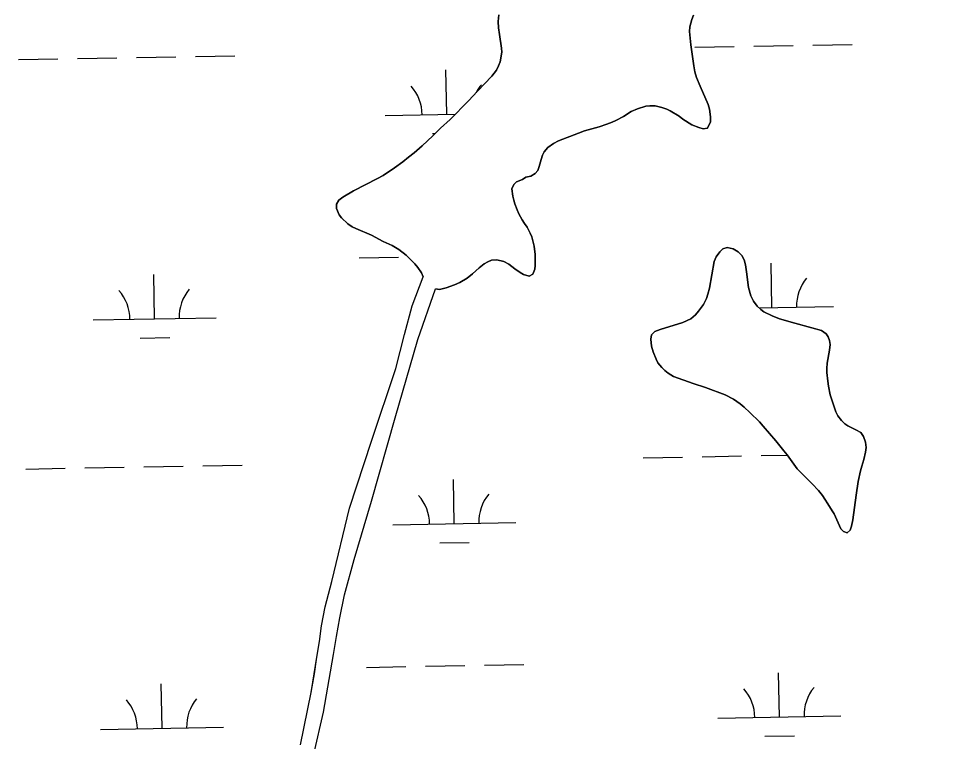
# Model space of a CAD drawing. Extents: x 3957609 to 3995875, y 234277 to 260273.
# Drawn here: x 3982196 to 3982944, y 247072 to 247659 of the extents above; entities that cross this region are included whole.
import ezdxf

# ---------------------------------------------------------------- set-up
doc = ezdxf.new("R2010")
doc.units = 0
for name, color, linetype in [('V-GRID-MAJR', 7, 'Continuous'), ('V-TOPO-SHOR', 7, 'Continuous'), ('V-WETL-SWMP', 7, 'Continuous')]:
    doc.layers.add(name, color=color, linetype=linetype)

msp = doc.modelspace()

# ---------------------------------------------------------------- linework, layer by layer
at = {"layer": 'V-GRID-MAJR'}
msp.add_spline([(3983152.998, 240103.582), (3983094.879, 243130.385), (3982978.522, 249190.173), (3982862.165, 255249.95), (3982803.928, 258282.928)], degree=3, dxfattribs=at)
at = {"layer": 'V-TOPO-SHOR'}
for points in [[(3982586.912, 247662.341), (3982586.359, 247656.928), (3982586.656, 247651.724), (3982587.59, 247646.305), (3982589.139, 247635.256), (3982589.337, 247631.858), (3982587.924, 247624.006), (3982586.742, 247620.721), (3982584.924, 247617.33), (3982581.295, 247612.355), (3982569.566, 247600.192), (3982562.314, 247592.365), (3982547.386, 247577.349), (3982539.395, 247570.056), (3982533.212, 247563.922), (3982524.684, 247555.888), (3982518.077, 247550.18), (3982513.391, 247546.483), (3982509.023, 247542.785), (3982502.207, 247537.822), (3982492.946, 247531.807), (3982488.369, 247529.172), (3982468.792, 247519.165), (3982460.065, 247514.105), (3982456.762, 247511.569), (3982454.945, 247508.391), (3982454.931, 247504.993), (3982457.141, 247499.783), (3982459.148, 247497.331), (3982464.225, 247492.533), (3982467.719, 247490.077), (3982470.58, 247488.685), (3982483.298, 247483.112), (3982492.833, 247478.189), (3982500.147, 247474.762), (3982505.654, 247471.66), (3982511.687, 247466.964), (3982514.966, 247463.871), (3982518.667, 247459.822), (3982521.202, 247456.945), (3982524.051, 247452.581), (3982525.417, 247449.283)], [(3982745.071, 247662.058), (3982743.677, 247658.347), (3982742.061, 247652.621), (3982741.94, 247648.799), (3982742.849, 247637.753), (3982745.329, 247620.861), (3982746.265, 247616.079), (3982747.625, 247611.294), (3982750.57, 247604.169), (3982756.987, 247589.491), (3982758.244, 247585.557), (3982759.069, 247579.29), (3982759.053, 247575.36), (3982756.483, 247570.169), (3982753.083, 247569.652), (3982749.372, 247570.73), (3982743.754, 247572.98), (3982736.552, 247577.576), (3982733.484, 247579.925), (3982726.281, 247584.308), (3982723.526, 247585.699), (3982719.498, 247587.095), (3982714.087, 247588.285), (3982709.52, 247588.41)], [(3982709.52, 247588.41), (3982706.442, 247588.105), (3982699.743, 247586.008), (3982694.531, 247583.587), (3982688.143, 247579.686), (3982681.972, 247576.417), (3982679.101, 247575.155), (3982674.741, 247573.474), (3982668.574, 247571.377), (3982656.667, 247567.922), (3982651.566, 247566.243), (3982635.401, 247559.939), (3982631.463, 247557.831), (3982626.672, 247554.452), (3982623.791, 247551.067), (3982622.505, 247548.206), (3982621.323, 247544.706), (3982619.814, 247539.084), (3982618.525, 247535.693), (3982616.5, 247533.259), (3982612.986, 247531.044), (3982608.949, 247530.317), (3982606.074, 247528.418), (3982601.183, 247526.526), (3982599.155, 247524.304), (3982597.548, 247520.808), (3982598.373, 247514.858), (3982599.104, 247511.776), (3982600.048, 247508.798), (3982601.726, 247503.801), (3982603.2, 247500.61), (3982605.836, 247495.822), (3982607.839, 247492.627), (3982609.95, 247489.647), (3982612.48, 247484.966), (3982613.741, 247481.988), (3982615.728, 247474.228), (3982616.549, 247467.642), (3982616.512, 247458.616), (3982616.076, 247455.644), (3982614.575, 247451.618), (3982611.699, 247449.824), (3982606.928, 247451.329), (3982604.279, 247452.826), (3982600.044, 247455.816), (3982595.176, 247459.765), (3982591.043, 247461.799), (3982585.315, 247463.308), (3982580.961, 247462.796), (3982577.983, 247461.641), (3982575.11, 247459.847), (3982570.85, 247456.572), (3982565.415, 247451.817), (3982561.153, 247448.331), (3982555.193, 247444.745), (3982550.937, 247442.851), (3982544.027, 247440.438), (3982538.713, 247439.185), (3982535.424, 247439.516)], [(3982859.409, 247256.7), (3982857.932, 247259.36), (3982854.24, 247264.896), (3982851.92, 247268.728), (3982849.915, 247271.603), (3982846.64, 247275.65), (3982841.671, 247281.298), (3982839.134, 247283.643), (3982829.51, 247293.451), (3982821.382, 247304.633), (3982818.633, 247307.936), (3982812.19, 247316.243), (3982801.834, 247328.072), (3982798.661, 247331.482), (3982790.942, 247339.158), (3982786.394, 247343.424), (3982783.008, 247346.304), (3982777.714, 247349.937), (3982770.827, 247353.574), (3982754.82, 247359.478), (3982744.746, 247362.704), (3982728.947, 247368.398), (3982724.499, 247371.068), (3982721.853, 247373.311), (3982719.422, 247375.656), (3982716.252, 247379.492), (3982714.777, 247382.576), (3982712.254, 247388.531), (3982711.105, 247393.103), (3982710.384, 247398.733), (3982710.929, 247402.235), (3982713.807, 247404.877), (3982718.169, 247406.664), (3982736.453, 247412.217), (3982742.941, 247415.164), (3982746.777, 247418.44), (3982749.337, 247421.402), (3982753.394, 247427.013), (3982755.643, 247431.677), (3982756.827, 247435.281), (3982758.228, 247440.266), (3982759.968, 247450.877), (3982762.031, 247461.909), (3982763.638, 247465.62), (3982766.416, 247469.749), (3982769.08, 247472.073), (3982772.588, 247473.229), (3982777.256, 247472.254), (3982781.493, 247469.581), (3982784.454, 247466.808), (3982786.351, 247463.191), (3982787.291, 247459.153), (3982788.329, 247453.521), (3982789.976, 247440.667), (3982791.753, 247434.077), (3982793.859, 247429.715), (3982797.027, 247425.561), (3982799.777, 247422.79), (3982802.317, 247421.08), (3982808.993, 247417.763), (3982815.142, 247415.188), (3982827.55, 247411.635), (3982841.444, 247408.073), (3982849.079, 247405.708), (3982852.89, 247403.037), (3982854.686, 247400.588), (3982855.737, 247397.717), (3982856.147, 247394.317), (3982855.598, 247389.754), (3982853.857, 247379.25), (3982853.519, 247374.898), (3982853.613, 247371.711), (3982854.219, 247364.49), (3982854.842, 247360.558), (3982856.298, 247353.545), (3982860.81, 247339.723), (3982862.493, 247336.32), (3982865.346, 247332.697), (3982868.095, 247330.032), (3982870.53, 247328.218), (3982877.206, 247325.005), (3982881.233, 247322.864), (3982883.448, 247319.776), (3982884.917, 247315.098), (3982885.431, 247310.849), (3982884.989, 247306.816), (3982883.69, 247300.981), (3982881.865, 247295.679), (3982880.786, 247291.651), (3982878.947, 247283.057), (3982877.309, 247272.023), (3982874.785, 247252.071), (3982873.598, 247246.873), (3982872.416, 247243.48), (3982870.071, 247241.473), (3982867.101, 247242.335), (3982864.881, 247244.571), (3982859.409, 247256.7)], [(3982425.784, 247069.011), (3982434.347, 247111.767), (3982436.958, 247126.834), (3982439.028, 247140.31), (3982441.205, 247153.151), (3982442.85, 247165.885), (3982445.779, 247181.163), (3982451.067, 247201.846), (3982465.642, 247261.461), (3982483.49, 247315.754), (3982503.162, 247374.818), (3982510.282, 247402.607), (3982516.537, 247425.942), (3982525.417, 247449.283)], [(3982436.52, 247061.613), (3982444.411, 247095.772), (3982452.67, 247142.565), (3982454.96, 247157.208), (3982457.571, 247172.275), (3982461.468, 247190.947), (3982469.23, 247219.584), (3982483.546, 247267.095), (3982502.721, 247334.868), (3982521.139, 247398.501), (3982535.424, 247439.516)]]:
    msp.add_lwpolyline(points, dxfattribs=at)
at = {"layer": 'V-WETL-SWMP'}
for p, q in [((3982842.21, 247637.609), (3982874.205, 247638.191)), ((3982746.226, 247635.864), (3982778.221, 247636.445)), ((3982794.218, 247636.736), (3982826.213, 247637.318)), ((3982196.409, 247625.866), (3982228.403, 247626.448)), ((3982244.401, 247626.739), (3982276.396, 247627.321)), ((3982292.393, 247627.612), (3982324.388, 247628.193)), ((3982340.385, 247628.484), (3982372.38, 247629.066)), ((3982544.59, 247581.447), (3982543.935, 247617.441)), ((3982494.598, 247580.538), (3982551.588, 247581.574)), ((3982532.872, 247565.8), (3982535.146, 247565.842)), ((3982473.293, 247464.699), (3982505.287, 247465.281)), ((3982808.925, 247424.365), (3982808.271, 247460.359)), ((3982307.1, 247415.24), (3982306.446, 247451.234)), ((3982798.405, 247424.173), (3982858.917, 247425.274)), ((3982257.109, 247414.331), (3982357.092, 247416.149)), ((3982295.383, 247399.593), (3982319.379, 247400.03)), ((3982704.282, 247302.371), (3982736.277, 247302.953)), ((3982752.274, 247303.244), (3982784.269, 247303.825)), ((3982800.266, 247304.116), (3982821.476, 247304.502)), ((3982250.449, 247294.119), (3982282.444, 247294.701)), ((3982298.441, 247294.992), (3982330.436, 247295.573)), ((3982346.433, 247295.864), (3982378.428, 247296.446)), ((3982202.457, 247293.246), (3982234.452, 247293.828)), ((3982550.638, 247248.827), (3982549.983, 247284.821)), ((3982500.646, 247247.918), (3982600.63, 247249.736)), ((3982538.92, 247233.18), (3982562.916, 247233.617)), ((3982479.341, 247132.079), (3982511.335, 247132.661)), ((3982527.333, 247132.952), (3982559.327, 247133.534)), ((3982575.325, 247133.825), (3982607.319, 247134.407)), ((3982814.973, 247091.745), (3982814.319, 247127.739)), ((3982313.148, 247082.62), (3982312.494, 247118.614)), ((3982764.982, 247090.836), (3982864.965, 247092.654)), ((3982263.157, 247081.711), (3982363.14, 247083.529)), ((3982803.256, 247076.098), (3982827.252, 247076.534))]:
    msp.add_line(p, q, dxfattribs=at)
for points in [[(3982535.423, 247439.516), (3982538.713, 247439.184), (3982544.027, 247440.437), (3982550.938, 247442.851), (3982555.193, 247444.745), (3982561.153, 247448.33), (3982565.415, 247451.817), (3982570.849, 247456.573), (3982575.109, 247459.847), (3982577.983, 247461.64), (3982580.961, 247462.796), (3982585.316, 247463.309), (3982591.044, 247461.799), (3982595.176, 247459.765), (3982600.044, 247455.817), (3982604.279, 247452.826), (3982606.928, 247451.329), (3982611.699, 247449.823), (3982614.574, 247451.617), (3982616.076, 247455.645), (3982616.513, 247458.616), (3982616.55, 247467.641), (3982615.727, 247474.228), (3982613.742, 247481.987), (3982612.48, 247484.965), (3982609.95, 247489.647), (3982607.839, 247492.628), (3982605.835, 247495.822), (3982603.2, 247500.61), (3982601.726, 247503.802), (3982600.048, 247508.799), (3982599.104, 247511.776), (3982598.374, 247514.858), (3982597.548, 247520.807), (3982599.155, 247524.304), (3982601.182, 247526.526), (3982606.074, 247528.417), (3982608.948, 247530.316), (3982612.986, 247531.043), (3982616.499, 247533.259), (3982618.526, 247535.692), (3982619.814, 247539.085), (3982621.323, 247544.706), (3982622.505, 247548.205), (3982623.791, 247551.067), (3982626.672, 247554.452), (3982631.463, 247557.831), (3982635.4, 247559.938), (3982651.565, 247566.243), (3982656.668, 247567.921), (3982668.574, 247571.376), (3982674.741, 247573.475), (3982679.101, 247575.156), (3982681.973, 247576.418), (3982688.144, 247579.685), (3982694.531, 247583.587), (3982699.743, 247586.008), (3982706.441, 247588.104), (3982709.521, 247588.41), (3982714.087, 247588.285), (3982719.497, 247587.096), (3982723.526, 247585.699), (3982726.281, 247584.307), (3982733.483, 247579.925), (3982736.552, 247577.576), (3982743.754, 247572.981), (3982749.372, 247570.729), (3982753.084, 247569.652), (3982756.483, 247570.169), (3982759.053, 247575.361), (3982759.069, 247579.29), (3982758.245, 247585.557), (3982756.987, 247589.491), (3982750.57, 247604.17), (3982747.626, 247611.295), (3982746.265, 247616.079), (3982745.329, 247620.861), (3982742.849, 247637.753), (3982741.939, 247648.799), (3982742.061, 247652.621), (3982743.677, 247658.348), (3982745.072, 247662.058)], [(3982584.924, 247617.33), (3982586.743, 247620.721), (3982587.924, 247624.007), (3982589.337, 247631.859), (3982589.138, 247635.257), (3982587.59, 247646.306), (3982586.657, 247651.725), (3982586.359, 247656.928), (3982586.912, 247662.341)], [(3982425.785, 247069.01), (3982434.347, 247111.767), (3982436.957, 247126.834), (3982439.029, 247140.31), (3982441.205, 247153.15), (3982442.85, 247165.885), (3982445.779, 247181.163), (3982451.066, 247201.847), (3982465.643, 247261.461), (3982483.49, 247315.754), (3982503.162, 247374.817), (3982510.283, 247402.607), (3982516.537, 247425.942), (3982525.418, 247449.283), (3982524.051, 247452.58), (3982521.202, 247456.945), (3982518.666, 247459.822), (3982514.966, 247463.871), (3982511.687, 247466.964), (3982505.654, 247471.66), (3982500.146, 247474.762), (3982492.833, 247478.189), (3982483.298, 247483.112), (3982470.579, 247488.685), (3982467.718, 247490.077), (3982464.224, 247492.533), (3982459.147, 247497.332), (3982457.14, 247499.782), (3982454.931, 247504.994), (3982454.945, 247508.391), (3982456.763, 247511.569), (3982460.065, 247514.104), (3982468.792, 247519.165), (3982488.369, 247529.172), (3982492.946, 247531.808), (3982502.207, 247537.822), (3982509.023, 247542.785), (3982513.391, 247546.483), (3982518.078, 247550.18), (3982524.684, 247555.887), (3982533.211, 247563.922), (3982539.394, 247570.055), (3982547.387, 247577.348), (3982562.313, 247592.365), (3982569.565, 247600.192), (3982581.294, 247612.355), (3982584.924, 247617.33)], [(3982469.23, 247219.584), (3982483.546, 247267.095), (3982502.722, 247334.867), (3982521.138, 247398.501), (3982535.423, 247439.516)], [(3982253.363, 246463.388), (3982269.685, 246508.236), (3982278.287, 246534.534), (3982299.64, 246589.343), (3982335.388, 246658.959), (3982347.614, 246688.64), (3982350.092, 246697.337), (3982352.47, 246707.839), (3982354.098, 246716.433), (3982354.979, 246724.181), (3982355.45, 246735.54), (3982356.777, 246748.595), (3982362.229, 246783.613), (3982374.341, 246837.61), (3982389.349, 246898.71), (3982411.968, 246977.511), (3982436.52, 247061.613), (3982444.41, 247095.771), (3982452.671, 247142.564), (3982454.96, 247157.208), (3982457.57, 247172.275), (3982461.468, 247190.947), (3982469.23, 247219.584)]]:
    msp.add_lwpolyline(points, dxfattribs=at)
msp.add_lwpolyline([(3982864.881, 247244.572), (3982867.101, 247242.334), (3982870.071, 247241.472), (3982872.415, 247243.48), (3982873.597, 247246.873), (3982874.786, 247252.071), (3982877.309, 247272.022), (3982878.947, 247283.057), (3982880.787, 247291.65), (3982881.865, 247295.68), (3982883.691, 247300.982), (3982884.989, 247306.816), (3982885.43, 247310.849), (3982884.917, 247315.098), (3982883.449, 247319.776), (3982881.232, 247322.864), (3982877.206, 247325.004), (3982870.53, 247328.217), (3982868.095, 247330.032), (3982865.346, 247332.697), (3982862.494, 247336.319), (3982860.809, 247339.723), (3982856.299, 247353.545), (3982854.842, 247360.558), (3982854.22, 247364.489), (3982853.613, 247371.712), (3982853.52, 247374.897), (3982853.856, 247379.249), (3982855.597, 247389.754), (3982856.147, 247394.317), (3982855.736, 247397.716), (3982854.686, 247400.587), (3982852.891, 247403.037), (3982849.079, 247405.707), (3982841.444, 247408.074), (3982827.55, 247411.634), (3982815.142, 247415.188), (3982808.994, 247417.762), (3982802.318, 247421.08), (3982799.777, 247422.79), (3982797.028, 247425.561), (3982793.859, 247429.715), (3982791.753, 247434.077), (3982789.975, 247440.667), (3982788.329, 247453.521), (3982787.29, 247459.153), (3982786.351, 247463.191), (3982784.454, 247466.809), (3982781.493, 247469.582), (3982777.256, 247472.253), (3982772.589, 247473.228), (3982769.08, 247472.074), (3982766.416, 247469.749), (3982763.639, 247465.62), (3982762.031, 247461.91), (3982759.969, 247450.876), (3982758.227, 247440.265), (3982756.826, 247435.281), (3982755.644, 247431.676), (3982753.395, 247427.013), (3982749.337, 247421.402), (3982746.777, 247418.44), (3982742.941, 247415.164), (3982736.453, 247412.217), (3982718.168, 247406.664), (3982713.807, 247404.877), (3982710.93, 247402.234), (3982710.384, 247398.733), (3982711.105, 247393.103), (3982712.254, 247388.532), (3982714.778, 247382.576), (3982716.252, 247379.491), (3982719.422, 247375.656), (3982721.854, 247373.31), (3982724.499, 247371.069), (3982728.948, 247368.397), (3982744.745, 247362.705), (3982754.819, 247359.479), (3982770.827, 247353.574), (3982777.714, 247349.936), (3982783.008, 247346.304), (3982786.394, 247343.424), (3982790.942, 247339.158), (3982798.662, 247331.482), (3982801.833, 247328.072), (3982812.19, 247316.244), (3982818.633, 247307.936), (3982821.381, 247304.633), (3982829.511, 247293.452), (3982839.133, 247283.644), (3982841.671, 247281.298), (3982846.639, 247275.65), (3982849.914, 247271.602), (3982851.919, 247268.727), (3982854.24, 247264.896), (3982857.933, 247259.359), (3982859.409, 247256.699)], close=True, dxfattribs=at)
for centre, start, end in [((3982489.347, 247580.917), 0.269879, 41.813537), ((3982599.815, 247582.926), 140.269876, 152.925548), ((3982864.15, 247425.844), 140.269876, 181.813534), ((3982251.858, 247414.71), 0.269879, 41.813537), ((3982362.325, 247416.719), 140.269876, 181.813534), ((3982495.395, 247248.297), 0.269879, 41.813537), ((3982605.863, 247250.306), 140.269876, 181.813534), ((3982759.731, 247091.215), 0.269879, 41.813537), ((3982870.199, 247093.224), 140.269876, 181.813534), ((3982257.906, 247082.09), 0.269879, 41.813537), ((3982368.373, 247084.099), 140.269876, 181.813534)]:
    msp.add_arc(centre, 35.246, start, end, dxfattribs=at)

doc.saveas('drawing.dxf')
